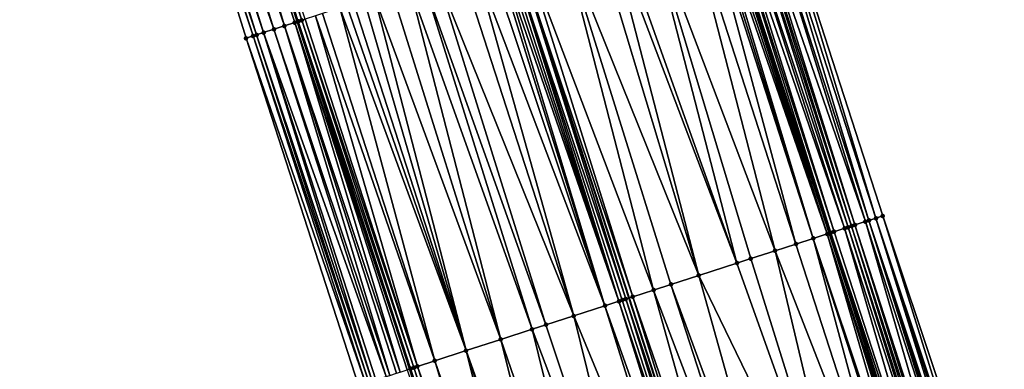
# Model space of a CAD drawing. Header units: feet. Extents: x 2004186 to 2014793, y 836912 to 864902.
# Tile 821 of 974: x 2004702 to 2004756, y 858408 to 858427. Entities that reach past the tile are written whole.
import ezdxf

# ---------------------------------------------------------------- set-up
doc = ezdxf.new("R2010")
doc.units = ezdxf.units.FT
doc.header["$LTSCALE"] = 100
doc.header["$MEASUREMENT"] = 0
for name, color, linetype, lineweight in [('EP_Travel Lane', 5, 'Continuous', 40), ('GPL_Skip Line', 2, 'Continuous', 40), ('Road Shots', 4, 'Continuous', 200), ('Road X-Section', 30, 'Continuous', 13)]:
    doc.layers.add(name, color=color, linetype=linetype, lineweight=lineweight)
doc.layers.add('I-77 SB_MM21-27-Surface-Border', color=7, linetype='Continuous')
doc.layers.add('I-77 SB_MM21-27-Surface-TIN', color=7, linetype='Continuous')

msp = doc.modelspace()

# ---------------------------------------------------------------- linework, layer by layer
at = {"layer": 'EP_Travel Lane'}
for points in [[(2004772.846611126, 858256.0850767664, 456.7978183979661), (2004766.683431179, 858275.1105857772, 456.584631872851), (2004760.520244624, 858294.1361151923, 456.3736101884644), (2004754.357116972, 858313.1614627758, 456.1432874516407), (2004748.192641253, 858332.194226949, 455.9262946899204), (2004742.031122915, 858351.2204676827, 455.7314961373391), (2004735.869570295, 858370.2468142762, 455.5481204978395), (2004729.707946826, 858389.2733796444, 455.3883062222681), (2004723.546469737, 858408.2994930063, 455.1797762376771), (2004717.384889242, 858427.3259256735, 455.005668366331), (2004711.223393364, 858446.3520970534, 454.8033979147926), (2004705.061861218, 858465.378380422, 454.613188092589), (2004698.902470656, 858484.4045920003, 454.4117679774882), (2004692.763296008, 858503.4379220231, 454.2041110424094), (2004686.624172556, 858522.4710933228, 453.9800132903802), (2004680.48499716, 858541.5044256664, 453.7725966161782), (2004674.345778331, 858560.5378926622, 453.5791291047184)], [(2004795.835165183, 858263.5321510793, 456.7795421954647), (2004789.667681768, 858282.5563545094, 456.5748603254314), (2004783.500234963, 858301.5804450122, 456.358191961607), (2004777.332692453, 858320.6048307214, 456.1728608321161), (2004771.172622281, 858339.6242625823, 455.952275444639), (2004765.014723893, 858358.6514405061, 455.7347181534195), (2004758.856755, 858377.6788362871, 455.5406361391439), (2004752.698753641, 858396.7063323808, 455.3573896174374), (2004746.540758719, 858415.7338085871, 455.1719870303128), (2004740.382744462, 858434.7613445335, 454.9930252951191), (2004734.224745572, 858453.7888329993, 454.8089398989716), (2004728.066812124, 858472.8161192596, 454.6030681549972), (2004721.909792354, 858491.8440670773, 454.3916891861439), (2004715.763737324, 858510.8751553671, 454.1824499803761), (2004709.61771611, 858529.906138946, 453.9623807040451), (2004703.471648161, 858548.9372672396, 453.7572828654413)]]:
    msp.add_polyline3d(points, dxfattribs=at)
at = {"layer": 'GPL_Skip Line'}
msp.add_polyline3d([(2004784.826929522, 858259.9679438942, 456.9687273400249), (2004778.663469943, 858278.9935904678, 456.7774565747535), (2004772.500052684, 858298.0191064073, 456.5723198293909), (2004766.336662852, 858317.044537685, 456.3581968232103), (2004760.179431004, 858336.0718716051, 456.1348776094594), (2004754.027019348, 858355.1010358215, 455.9380440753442), (2004747.874578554, 858374.1302901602, 455.7509248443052), (2004741.722069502, 858393.1597556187, 455.5865620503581), (2004735.56966276, 858412.1889046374, 455.3880903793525), (2004729.417203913, 858431.2182148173, 455.2069902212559), (2004723.264789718, 858450.2473868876, 455.0110032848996), (2004717.112373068, 858469.2765665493, 454.8158346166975), (2004710.959920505, 858488.3056193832, 454.6094117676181), (2004704.806740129, 858507.3343983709, 454.3996816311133), (2004698.653611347, 858526.3630178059, 454.1734319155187), (2004692.500391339, 858545.3919193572, 453.9763916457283)], dxfattribs=at)
at = {"layer": 'I-77 SB_MM21-27-Surface-Border', "color": 3, "linetype": 'ByBlock', "lineweight": -2}
for points in [[(2004772.270011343, 858255.8980778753, 456.7779989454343), (2004765.345662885, 858274.6766446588, 456.530457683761), (2004759.562745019, 858293.8255308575, 456.33545096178), (2004752.638422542, 858312.604017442, 456.079395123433), (2004745.907740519, 858331.4546366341, 455.8435449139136), (2004739.564984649, 858350.4224078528, 455.6611668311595), (2004733.032060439, 858369.3282421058, 455.4346222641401), (2004726.879569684, 858388.3576509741, 455.2641443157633), (2004720.727145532, 858407.3868538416, 455.0714781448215), (2004714.574685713, 858426.4161670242, 454.8907016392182), (2004708.612571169, 858445.5068699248, 454.6951242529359), (2004702.840682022, 858464.659333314, 454.5246890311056), (2004697.069025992, 858483.8108382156, 454.3285502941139), (2004692.438016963, 858503.3325623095, 454.1875300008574), (2004685.333525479, 858522.0531084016, 453.9201206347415), (2004678.990061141, 858541.0203080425, 453.7058179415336), (2004674.168733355, 858560.4805603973, 453.571379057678)], [(2004705.441837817, 858549.5727060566, 453.6030630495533), (2004711.785404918, 858530.6051886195, 453.7844621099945), (2004717.748189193, 858511.5151770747, 454.025513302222), (2004724.662759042, 858492.7319311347, 454.1723249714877), (2004731.005692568, 858473.7638477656, 454.3634674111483), (2004736.967758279, 858454.6732959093, 454.5753251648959), (2004743.310559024, 858435.705385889, 454.7427495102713), (2004749.46302539, 858416.6760524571, 454.9213433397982), (2004755.80583035, 858397.7081294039, 455.087357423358), (2004761.76789922, 858378.6175677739, 455.2981549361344), (2004767.920369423, 858359.5882224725, 455.4754826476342), (2004773.691910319, 858340.436836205, 455.7620131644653), (2004779.656366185, 858321.3556299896, 455.983886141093), (2004785.439201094, 858302.20699986, 456.2060718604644), (2004791.031646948, 858282.9971147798, 456.4688542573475), (2004797.575672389, 858264.0946332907, 456.6484780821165)]]:
    msp.add_polyline3d(points, dxfattribs=at)
at = {"layer": 'I-77 SB_MM21-27-Surface-TIN', "color": 128, "linetype": 'ByBlock', "lineweight": -2}
for points in [[(2004710.134781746, 858445.9996937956, 454.7605629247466), (2004709.563996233, 858445.814750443, 454.7215364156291), (2004716.09692364, 858426.9089063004, 454.9470226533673)], [(2004710.325048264, 858446.0613271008, 454.7720110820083), (2004710.134781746, 858445.9996937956, 454.7605629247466), (2004716.667729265, 858427.0937874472, 454.9793443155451)], [(2004710.134781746, 858445.9996937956, 454.7605629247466), (2004716.09692364, 858426.9089063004, 454.9470226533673), (2004716.667729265, 858427.0937874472, 454.9793443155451)], [(2004710.515321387, 858446.1229399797, 454.7812575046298), (2004710.325048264, 858446.0613271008, 454.7720110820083), (2004716.667729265, 858427.0937874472, 454.9793443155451)], [(2004710.895899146, 858446.2460682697, 454.7892443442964), (2004710.515321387, 858446.1229399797, 454.7812575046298), (2004716.667729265, 858427.0937874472, 454.9793443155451)], [(2004711.086183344, 858446.307646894, 454.7947984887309), (2004710.895899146, 858446.2460682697, 454.7892443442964), (2004717.238594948, 858427.2784828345, 454.9916430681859)], [(2004710.895899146, 858446.2460682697, 454.7892443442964), (2004716.667729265, 858427.0937874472, 454.9793443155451), (2004717.238594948, 858427.2784828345, 454.9916430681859)], [(2004711.086183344, 858446.307646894, 454.7947984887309), (2004717.384889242, 858427.3259256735, 455.005668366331), (2004711.223393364, 858446.3520970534, 454.8033979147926)], [(2004711.086183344, 858446.307646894, 454.7947984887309), (2004717.238594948, 858427.2784828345, 454.9916430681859), (2004717.384889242, 858427.3259256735, 455.005668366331)], [(2004711.276448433, 858446.3692846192, 454.8067230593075), (2004711.223393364, 858446.3520970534, 454.8033979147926), (2004717.428841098, 858427.3401791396, 455.0098820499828)], [(2004717.428841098, 858427.3401791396, 455.0098820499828), (2004711.223393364, 858446.3520970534, 454.8033979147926), (2004717.384889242, 858427.3259256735, 455.005668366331)], [(2004711.466701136, 858446.4309606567, 454.8227772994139), (2004711.276448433, 858446.3692846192, 454.8067230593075), (2004717.619080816, 858427.4018953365, 455.0302651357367)], [(2004711.276448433, 858446.3692846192, 454.8067230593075), (2004717.428841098, 858427.3401791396, 455.0098820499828), (2004717.619080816, 858427.4018953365, 455.0302651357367)], [(2004711.466701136, 858446.4309606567, 454.8227772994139), (2004717.619080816, 858427.4018953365, 455.0302651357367), (2004717.809345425, 858427.463534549, 455.0423501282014)], [(2004708.802846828, 858445.5684749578, 454.7035249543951), (2004708.612571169, 858445.5068699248, 454.6951242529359), (2004714.955230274, 858426.5393979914, 454.9097561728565)], [(2004708.612571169, 858445.5068699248, 454.6951242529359), (2004714.574685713, 858426.4161670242, 454.8907016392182), (2004714.955230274, 858426.5393979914, 454.9097561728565)], [(2004708.993132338, 858445.6300495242, 454.7086417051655), (2004708.802846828, 858445.5684749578, 454.7035249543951), (2004715.145512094, 858426.6009839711, 454.9161032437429)], [(2004708.802846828, 858445.5684749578, 454.7035249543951), (2004714.955230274, 858426.5393979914, 454.9097561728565), (2004715.145512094, 858426.6009839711, 454.9161032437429)], [(2004709.183431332, 858445.6915823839, 454.7092628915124), (2004708.993132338, 858445.6300495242, 454.7086417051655), (2004715.145512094, 858426.6009839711, 454.9161032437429)], [(2004709.373722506, 858445.7531394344, 454.7124915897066), (2004709.183431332, 858445.6915823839, 454.7092628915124), (2004715.52608688, 858426.7241214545, 454.925081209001)], [(2004709.183431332, 858445.6915823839, 454.7092628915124), (2004715.145512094, 858426.6009839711, 454.9161032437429), (2004715.52608688, 858426.7241214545, 454.925081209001)], [(2004709.563996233, 858445.814750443, 454.7215364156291), (2004709.373722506, 858445.7531394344, 454.7124915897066), (2004715.52608688, 858426.7241214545, 454.925081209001)], [(2004709.563996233, 858445.814750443, 454.7215364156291), (2004715.52608688, 858426.7241214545, 454.925081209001), (2004716.09692364, 858426.9089063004, 454.9470226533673)], [(2004743.310559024, 858435.705385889, 454.7427495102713), (2004742.929862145, 858435.5826260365, 454.7744761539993), (2004749.082327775, 858416.5532948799, 454.9533152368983)], [(2004743.310559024, 858435.705385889, 454.7427495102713), (2004749.082327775, 858416.5532948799, 454.9533152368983), (2004749.46302539, 858416.6760524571, 454.9213433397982)], [(2004741.597428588, 858435.1529494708, 454.8836781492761), (2004741.216691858, 858435.0303128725, 454.9286902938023), (2004747.559538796, 858416.0622599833, 455.0807083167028)], [(2004741.787792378, 858435.2142819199, 454.862697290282), (2004741.597428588, 858435.1529494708, 454.8836781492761), (2004747.749911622, 858416.1235644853, 455.0567150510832)], [(2004741.597428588, 858435.1529494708, 454.8836781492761), (2004747.559538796, 858416.0622599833, 455.0807083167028), (2004747.749911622, 858416.1235644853, 455.0567150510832)], [(2004741.978149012, 858435.2756365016, 454.8441021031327), (2004741.787792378, 858435.2142819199, 454.862697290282), (2004747.940272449, 858416.1849060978, 455.0367219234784)], [(2004741.787792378, 858435.2142819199, 454.862697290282), (2004747.749911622, 858416.1235644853, 455.0567150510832), (2004747.940272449, 858416.1849060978, 455.0367219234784)], [(2004742.549192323, 858435.4597824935, 454.7971818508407), (2004741.978149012, 858435.2756365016, 454.8441021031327), (2004748.511330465, 858416.36900661, 454.9848994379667)], [(2004741.978149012, 858435.2756365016, 454.8441021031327), (2004747.940272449, 858416.1849060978, 455.0367219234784), (2004748.511330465, 858416.36900661, 454.9848994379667)], [(2004742.929862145, 858435.5826260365, 454.7744761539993), (2004742.549192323, 858435.4597824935, 454.7971818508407), (2004748.701678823, 858416.4303867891, 454.9690633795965)], [(2004742.549192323, 858435.4597824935, 454.7971818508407), (2004748.511330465, 858416.36900661, 454.9848994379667), (2004748.701678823, 858416.4303867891, 454.9690633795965)], [(2004742.929862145, 858435.5826260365, 454.7744761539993), (2004748.701678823, 858416.4303867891, 454.9690633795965), (2004749.082327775, 858416.5532948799, 454.9533152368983)], [(2004739.88432159, 858434.6004405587, 455.0167927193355), (2004739.694009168, 858434.5389492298, 455.0206480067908), (2004745.656145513, 858415.4481789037, 455.2089646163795)], [(2004740.07464105, 858434.6619101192, 455.0105910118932), (2004739.88432159, 858434.6004405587, 455.0167927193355), (2004746.417431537, 858415.6940318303, 455.1814291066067)], [(2004739.88432159, 858434.6004405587, 455.0167927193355), (2004745.656145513, 858415.4481789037, 455.2089646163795), (2004746.417431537, 858415.6940318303, 455.1814291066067)], [(2004740.264967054, 858434.7233594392, 455.0022076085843), (2004740.07464105, 858434.6619101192, 455.0105910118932), (2004746.417431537, 858415.6940318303, 455.1814291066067)], [(2004740.264967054, 858434.7233594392, 455.0022076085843), (2004746.417431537, 858415.6940318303, 455.1814291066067), (2004740.382744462, 858434.7613445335, 454.9930252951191)], [(2004740.645657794, 858434.84613828, 454.9725277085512), (2004740.382744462, 858434.7613445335, 454.9930252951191), (2004746.607776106, 858415.7554237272, 455.1668560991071)], [(2004746.417431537, 858415.6940318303, 455.1814291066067), (2004746.540758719, 858415.7338085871, 455.1719870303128), (2004740.382744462, 858434.7613445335, 454.9930252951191)], [(2004746.607776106, 858415.7554237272, 455.1668560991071), (2004740.382744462, 858434.7613445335, 454.9930252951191), (2004746.540758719, 858415.7338085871, 455.1719870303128)], [(2004740.835993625, 858434.907557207, 454.9608682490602), (2004740.645657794, 858434.84613828, 454.9725277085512), (2004746.798137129, 858415.8167647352, 455.1467977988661)], [(2004740.645657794, 858434.84613828, 454.9725277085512), (2004746.607776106, 858415.7554237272, 455.1668560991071), (2004746.798137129, 858415.8167647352, 455.1467977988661)], [(2004741.216691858, 858435.0303128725, 454.9286902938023), (2004740.835993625, 858434.907557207, 454.9608682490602), (2004747.369175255, 858416.0009267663, 455.1016064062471)], [(2004740.835993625, 858434.907557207, 454.9608682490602), (2004746.798137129, 858415.8167647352, 455.1467977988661), (2004747.369175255, 858416.0009267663, 455.1016064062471)], [(2004741.216691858, 858435.0303128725, 454.9286902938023), (2004747.369175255, 858416.0009267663, 455.1016064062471), (2004747.559538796, 858416.0622599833, 455.0807083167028)], [(2004738.55211511, 858434.1700616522, 455.0502898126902), (2004736.458687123, 858433.4936302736, 455.0898135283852), (2004743.562700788, 858414.7717992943, 455.2540685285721)], [(2004739.503689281, 858434.4774809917, 455.0269922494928), (2004738.55211511, 858434.1700616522, 455.0502898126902), (2004744.704566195, 858415.140775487, 455.2339784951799)], [(2004738.55211511, 858434.1700616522, 455.0502898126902), (2004743.562700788, 858414.7717992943, 455.2540685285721), (2004744.704566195, 858415.140775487, 455.2339784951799)], [(2004739.694009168, 858434.5389492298, 455.0206480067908), (2004739.503689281, 858434.4774809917, 455.0269922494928), (2004745.656145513, 858415.4481789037, 455.2089646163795)], [(2004739.503689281, 858434.4774809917, 455.0269922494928), (2004744.704566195, 858415.140775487, 455.2339784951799), (2004745.656145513, 858415.4481789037, 455.2089646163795)], [(2004736.458687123, 858433.4936302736, 455.0898135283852), (2004734.745906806, 858432.9401109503, 455.1140164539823), (2004741.469284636, 858414.0953313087, 455.2896464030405)], [(2004736.458687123, 858433.4936302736, 455.0898135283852), (2004742.230519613, 858414.3413421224, 455.279129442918), (2004743.562700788, 858414.7717992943, 455.2540685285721)], [(2004736.458687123, 858433.4936302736, 455.0898135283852), (2004741.469284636, 858414.0953313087, 455.2896464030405), (2004742.230519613, 858414.3413421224, 455.279129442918)], [(2004733.604037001, 858432.5711483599, 455.1355726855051), (2004731.891230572, 858432.0177098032, 455.1684813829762), (2004739.375872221, 858413.4188517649, 455.3239784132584)], [(2004734.365281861, 858432.817128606, 455.1217608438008), (2004733.604037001, 858432.5711483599, 455.1355726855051), (2004739.375872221, 858413.4188517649, 455.3239784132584)], [(2004734.745906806, 858432.9401109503, 455.1140164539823), (2004734.365281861, 858432.817128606, 455.1217608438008), (2004741.469284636, 858414.0953313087, 455.2896464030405)], [(2004734.365281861, 858432.817128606, 455.1217608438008), (2004739.375872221, 858413.4188517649, 455.3239784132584), (2004741.469284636, 858414.0953313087, 455.2896464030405)], [(2004731.891230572, 858432.0177098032, 455.1684813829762), (2004729.797815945, 858431.3412370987, 455.2035506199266), (2004736.901826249, 858412.6194165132, 455.3689259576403)], [(2004731.891230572, 858432.0177098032, 455.1684813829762), (2004737.853376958, 858412.9269084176, 455.3534501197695), (2004739.375872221, 858413.4188517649, 455.3239784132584)], [(2004731.891230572, 858432.0177098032, 455.1684813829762), (2004736.901826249, 858412.6194165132, 455.3689259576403), (2004737.853376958, 858412.9269084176, 455.3534501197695)], [(2004729.797815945, 858431.3412370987, 455.2035506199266), (2004729.417203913, 858431.2182148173, 455.2069902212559), (2004735.759964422, 858412.25042925, 455.3878226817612)], [(2004729.797815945, 858431.3412370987, 455.2035506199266), (2004735.759964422, 858412.25042925, 455.3878226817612), (2004736.901826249, 858412.6194165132, 455.3689259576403)], [(2004728.275410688, 858430.8490153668, 455.203015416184), (2004727.89482997, 858430.7258962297, 455.1960149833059), (2004734.237579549, 858411.758144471, 455.3804916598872)], [(2004728.465694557, 858430.9105950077, 455.2086792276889), (2004728.275410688, 858430.8490153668, 455.203015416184), (2004734.237579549, 858411.758144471, 455.3804916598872)], [(2004728.655987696, 858430.9721459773, 455.2112525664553), (2004728.465694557, 858430.9105950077, 455.2086792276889), (2004734.998768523, 858412.0042975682, 455.3853113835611)], [(2004728.465694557, 858430.9105950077, 455.2086792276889), (2004734.237579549, 858411.758144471, 455.3804916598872), (2004734.998768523, 858412.0042975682, 455.3853113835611)], [(2004728.846294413, 858431.033654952, 455.2092992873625), (2004728.655987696, 858430.9721459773, 455.2112525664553), (2004734.998768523, 858412.0042975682, 455.3853113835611)], [(2004729.036613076, 858431.0951269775, 455.2033633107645), (2004728.846294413, 858431.033654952, 455.2092992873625), (2004734.998768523, 858412.0042975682, 455.3853113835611)], [(2004729.036613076, 858431.0951269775, 455.2033633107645), (2004735.3793611, 858412.1273800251, 455.3883580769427), (2004729.417203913, 858431.2182148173, 455.2069902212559)], [(2004729.036613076, 858431.0951269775, 455.2033633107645), (2004735.189077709, 858412.065798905, 455.3825348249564), (2004735.3793611, 858412.1273800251, 455.3883580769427)], [(2004729.036613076, 858431.0951269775, 455.2033633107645), (2004734.998768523, 858412.0042975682, 455.3853113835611), (2004735.189077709, 858412.065798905, 455.3825348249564)], [(2004735.3793611, 858412.1273800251, 455.3883580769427), (2004735.56966276, 858412.1889046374, 455.3880903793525), (2004729.417203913, 858431.2182148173, 455.2069902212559)], [(2004735.759964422, 858412.25042925, 455.3878226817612), (2004729.417203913, 858431.2182148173, 455.2069902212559), (2004735.56966276, 858412.1889046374, 455.3880903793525)], [(2004727.133646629, 858430.4797257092, 455.1893172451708), (2004726.372484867, 858430.2334884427, 455.175425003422), (2004732.524942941, 858411.2041806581, 455.3567833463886)], [(2004727.89482997, 858430.7258962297, 455.1960149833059), (2004727.133646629, 858430.4797257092, 455.1893172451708), (2004734.237579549, 858411.758144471, 455.3804916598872)], [(2004727.133646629, 858430.4797257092, 455.1893172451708), (2004732.524942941, 858411.2041806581, 455.3567833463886), (2004734.237579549, 858411.758144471, 455.3804916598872)], [(2004725.040424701, 858429.8026569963, 455.1601430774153), (2004724.279266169, 858429.5564097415, 455.1451741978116), (2004731.002613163, 858410.711725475, 455.331084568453)], [(2004726.372484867, 858430.2334884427, 455.175425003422), (2004725.040424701, 858429.8026569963, 455.1601430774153), (2004732.524942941, 858411.2041806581, 455.3567833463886)], [(2004725.040424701, 858429.8026569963, 455.1601430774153), (2004731.002613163, 858410.711725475, 455.331084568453), (2004732.524942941, 858411.2041806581, 455.3567833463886)], [(2004723.51809029, 858429.3102161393, 455.1359884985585), (2004722.566628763, 858429.0024484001, 455.1217322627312), (2004728.528810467, 858409.9115377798, 455.2949266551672)], [(2004724.279266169, 858429.5564097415, 455.1451741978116), (2004723.51809029, 858429.3102161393, 455.1359884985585), (2004730.241434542, 858410.4655403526, 455.3228128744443)], [(2004723.51809029, 858429.3102161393, 455.1359884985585), (2004728.528810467, 858409.9115377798, 455.2949266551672), (2004730.241434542, 858410.4655403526, 455.3228128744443)], [(2004724.279266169, 858429.5564097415, 455.1451741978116), (2004730.241434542, 858410.4655403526, 455.3228128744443), (2004731.002613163, 858410.711725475, 455.331084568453)], [(2004721.615161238, 858428.6946992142, 455.1094758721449), (2004721.044303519, 858428.5099791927, 455.0945218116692), (2004726.625911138, 858409.2959289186, 455.2585042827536)], [(2004722.566628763, 858429.0024484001, 455.1217322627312), (2004721.615161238, 858428.6946992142, 455.1094758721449), (2004728.528810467, 858409.9115377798, 455.2949266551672)], [(2004721.615161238, 858428.6946992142, 455.1094758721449), (2004726.625911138, 858409.2959289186, 455.2585042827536), (2004728.528810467, 858409.9115377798, 455.2949266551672)], [(2004720.092856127, 858428.2021677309, 455.0755527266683), (2004719.712269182, 858428.0790678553, 455.0706284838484), (2004726.625911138, 858409.2959289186, 455.2585042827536)], [(2004720.47343116, 858428.3253044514, 455.0844484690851), (2004720.092856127, 858428.2021677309, 455.0755527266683), (2004726.625911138, 858409.2959289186, 455.2585042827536)], [(2004721.044303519, 858428.5099791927, 455.0945218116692), (2004720.47343116, 858428.3253044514, 455.0844484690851), (2004726.625911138, 858409.2959289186, 455.2585042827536)], [(2004718.380213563, 858427.6482223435, 455.0538304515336), (2004717.809345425, 858427.463534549, 455.0423501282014), (2004723.961848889, 858408.4340863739, 455.2085758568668)], [(2004718.760795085, 858427.771338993, 455.0605627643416), (2004718.380213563, 858427.6482223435, 455.0538304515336), (2004724.913268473, 858408.7419838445, 455.236815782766)], [(2004718.380213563, 858427.6482223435, 455.0538304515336), (2004723.961848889, 858408.4340863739, 455.2085758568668), (2004724.913268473, 858408.7419838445, 455.236815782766)], [(2004719.712269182, 858428.0790678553, 455.0706284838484), (2004718.760795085, 858427.771338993, 455.0605627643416), (2004724.913268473, 858408.7419838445, 455.236815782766)], [(2004719.712269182, 858428.0790678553, 455.0706284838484), (2004724.913268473, 858408.7419838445, 455.236815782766), (2004726.625911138, 858409.2959289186, 455.2585042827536)], [(2004716.667729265, 858427.0937874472, 454.9793443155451), (2004716.09692364, 858426.9089063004, 454.9470226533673), (2004722.439649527, 858407.9412278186, 455.1393978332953)], [(2004717.238594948, 858427.2784828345, 454.9916430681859), (2004716.667729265, 858427.0937874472, 454.9793443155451), (2004723.010449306, 858408.1261270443, 455.173668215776)], [(2004716.667729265, 858427.0937874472, 454.9793443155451), (2004722.820168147, 858408.06453902, 455.1671007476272), (2004723.010449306, 858408.1261270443, 455.173668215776)], [(2004716.667729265, 858427.0937874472, 454.9793443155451), (2004722.439649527, 858407.9412278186, 455.1393978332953), (2004722.820168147, 858408.06453902, 455.1671007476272)], [(2004717.238594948, 858427.2784828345, 454.9916430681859), (2004723.546469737, 858408.2994930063, 455.1797762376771), (2004717.384889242, 858427.3259256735, 455.005668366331)], [(2004717.238594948, 858427.2784828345, 454.9916430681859), (2004723.391045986, 858408.2491968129, 455.1753472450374), (2004723.546469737, 858408.2994930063, 455.1797762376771)], [(2004717.238594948, 858427.2784828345, 454.9916430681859), (2004723.010449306, 858408.1261270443, 455.173668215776), (2004723.391045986, 858408.2491968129, 455.1753472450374)], [(2004717.428841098, 858427.3401791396, 455.0098820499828), (2004717.384889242, 858427.3259256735, 455.005668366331), (2004723.581330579, 858408.3107742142, 455.1807696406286)], [(2004723.581330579, 858408.3107742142, 455.1807696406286), (2004717.384889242, 858427.3259256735, 455.005668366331), (2004723.546469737, 858408.2994930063, 455.1797762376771)], [(2004717.619080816, 858427.4018953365, 455.0302651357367), (2004717.428841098, 858427.3401791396, 455.0098820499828), (2004723.771583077, 858408.372450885, 455.1968922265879)], [(2004717.428841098, 858427.3401791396, 455.0098820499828), (2004723.581330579, 858408.3107742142, 455.1807696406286), (2004723.771583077, 858408.372450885, 455.1968922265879)], [(2004717.809345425, 858427.463534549, 455.0423501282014), (2004717.619080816, 858427.4018953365, 455.0302651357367), (2004723.961848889, 858408.4340863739, 455.2085758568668)], [(2004717.619080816, 858427.4018953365, 455.0302651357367), (2004723.771583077, 858408.372450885, 455.1968922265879), (2004723.961848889, 858408.4340863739, 455.2085758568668)], [(2004714.955230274, 858426.5393979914, 454.9097561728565), (2004714.574685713, 858426.4161670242, 454.8907016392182), (2004721.107693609, 858407.5100739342, 455.0893605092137)], [(2004715.145512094, 858426.6009839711, 454.9161032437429), (2004714.955230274, 858426.5393979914, 454.9097561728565), (2004721.297975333, 858407.5716602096, 455.0957394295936)], [(2004714.955230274, 858426.5393979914, 454.9097561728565), (2004721.107693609, 858407.5100739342, 455.0893605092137), (2004721.297975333, 858407.5716602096, 455.0957394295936)], [(2004715.52608688, 858426.7241214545, 454.925081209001), (2004715.145512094, 858426.6009839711, 454.9161032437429), (2004721.488276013, 858407.6331878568, 455.0957988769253)], [(2004715.145512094, 858426.6009839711, 454.9161032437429), (2004721.297975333, 858407.5716602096, 455.0957394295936), (2004721.488276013, 858407.6331878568, 455.0957988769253)], [(2004716.09692364, 858426.9089063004, 454.9470226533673), (2004715.52608688, 858426.7241214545, 454.925081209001), (2004722.249383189, 858407.879593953, 455.127889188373)], [(2004715.52608688, 858426.7241214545, 454.925081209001), (2004721.678563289, 858407.6947569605, 455.1003268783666), (2004722.249383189, 858407.879593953, 455.127889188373)], [(2004715.52608688, 858426.7241214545, 454.925081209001), (2004721.488276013, 858407.6331878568, 455.0957988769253), (2004721.678563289, 858407.6947569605, 455.1003268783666)], [(2004716.09692364, 858426.9089063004, 454.9470226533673), (2004722.249383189, 858407.879593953, 455.127889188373), (2004722.439649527, 858407.9412278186, 455.1393978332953)], [(2004714.574685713, 858426.4161670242, 454.8907016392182), (2004720.727145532, 858407.3868538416, 455.0714781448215), (2004721.107693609, 858407.5100739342, 455.0893605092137)], [(2004748.511330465, 858416.36900661, 454.9848994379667), (2004747.940272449, 858416.1849060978, 455.0367219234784), (2004754.09273639, 858397.1555801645, 455.2161250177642)], [(2004748.701678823, 858416.4303867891, 454.9690633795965), (2004748.511330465, 858416.36900661, 454.9848994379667), (2004754.663792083, 858397.3396878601, 455.1650768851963)], [(2004748.511330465, 858416.36900661, 454.9848994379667), (2004754.09273639, 858397.1555801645, 455.2161250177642), (2004754.663792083, 858397.3396878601, 455.1650768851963)], [(2004749.082327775, 858416.5532948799, 454.9533152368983), (2004748.701678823, 858416.4303867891, 454.9690633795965), (2004755.044450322, 858397.4625672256, 455.1462325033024)], [(2004748.701678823, 858416.4303867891, 454.9690633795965), (2004754.854140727, 858397.4010671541, 455.1491454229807), (2004755.044450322, 858397.4625672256, 455.1462325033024)], [(2004748.701678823, 858416.4303867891, 454.9690633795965), (2004754.663792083, 858397.3396878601, 455.1650768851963), (2004754.854140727, 858397.4010671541, 455.1491454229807)], [(2004749.46302539, 858416.6760524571, 454.9213433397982), (2004749.082327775, 858416.5532948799, 454.9533152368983), (2004755.425134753, 858397.5853655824, 455.118656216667)], [(2004749.082327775, 858416.5532948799, 454.9533152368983), (2004755.234777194, 858397.5240138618, 455.1375598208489), (2004755.425134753, 858397.5853655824, 455.118656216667)], [(2004749.082327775, 858416.5532948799, 454.9533152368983), (2004755.044450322, 858397.4625672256, 455.1462325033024), (2004755.234777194, 858397.5240138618, 455.1375598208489)], [(2004749.46302539, 858416.6760524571, 454.9213433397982), (2004755.425134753, 858397.5853655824, 455.118656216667), (2004755.80583035, 858397.7081294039, 455.087357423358)], [(2004746.417431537, 858415.6940318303, 455.1814291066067), (2004745.656145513, 858415.4481789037, 455.2089646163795), (2004751.998906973, 858396.4803903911, 455.3894804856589)], [(2004746.417431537, 858415.6940318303, 455.1814291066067), (2004752.569869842, 858396.6647851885, 455.3693788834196), (2004746.540758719, 858415.7338085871, 455.1719870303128)], [(2004746.417431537, 858415.6940318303, 455.1814291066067), (2004752.379542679, 858396.6033394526, 455.3781486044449), (2004752.569869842, 858396.6647851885, 455.3693788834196)], [(2004746.417431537, 858415.6940318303, 455.1814291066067), (2004751.998906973, 858396.4803903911, 455.3894804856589), (2004752.379542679, 858396.6033394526, 455.3781486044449)], [(2004746.607776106, 858415.7554237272, 455.1668560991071), (2004746.540758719, 858415.7338085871, 455.1719870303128), (2004752.698753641, 858396.7063323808, 455.3573896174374)], [(2004752.569869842, 858396.6647851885, 455.3693788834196), (2004752.698753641, 858396.7063323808, 455.3573896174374), (2004746.540758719, 858415.7338085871, 455.1719870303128)], [(2004746.798137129, 858415.8167647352, 455.1467977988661), (2004746.607776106, 858415.7554237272, 455.1668560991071), (2004752.950577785, 858396.7875108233, 455.3339639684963)], [(2004746.607776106, 858415.7554237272, 455.1668560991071), (2004752.698753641, 858396.7063323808, 455.3573896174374), (2004752.950577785, 858396.7875108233, 455.3339639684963)], [(2004747.369175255, 858416.0009267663, 455.1016064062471), (2004746.798137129, 858415.8167647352, 455.1467977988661), (2004752.950577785, 858396.7875108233, 455.3339639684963)], [(2004747.559538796, 858416.0622599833, 455.0807083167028), (2004747.369175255, 858416.0009267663, 455.1016064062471), (2004753.521623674, 858396.9716488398, 455.286184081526)], [(2004747.369175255, 858416.0009267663, 455.1016064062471), (2004752.950577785, 858396.7875108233, 455.3339639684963), (2004753.521623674, 858396.9716488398, 455.286184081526)], [(2004747.749911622, 858416.1235644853, 455.0567150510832), (2004747.559538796, 858416.0622599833, 455.0807083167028), (2004753.711993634, 858397.0329622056, 455.2631462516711)], [(2004747.559538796, 858416.0622599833, 455.0807083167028), (2004753.521623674, 858396.9716488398, 455.286184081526), (2004753.711993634, 858397.0329622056, 455.2631462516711)], [(2004747.940272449, 858416.1849060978, 455.0367219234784), (2004747.749911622, 858416.1235644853, 455.0567150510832), (2004753.902370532, 858397.0942541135, 455.2377955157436)], [(2004747.749911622, 858416.1235644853, 455.0567150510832), (2004753.711993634, 858397.0329622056, 455.2631462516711), (2004753.902370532, 858397.0942541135, 455.2377955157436)], [(2004747.940272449, 858416.1849060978, 455.0367219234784), (2004753.902370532, 858397.0942541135, 455.2377955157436), (2004754.09273639, 858397.1555801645, 455.2161250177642)], [(2004744.704566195, 858415.140775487, 455.2339784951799), (2004743.562700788, 858414.7717992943, 455.2540685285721), (2004750.857003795, 858396.1115310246, 455.4221630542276)], [(2004745.656145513, 858415.4481789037, 455.2089646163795), (2004744.704566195, 858415.140775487, 455.2339784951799), (2004750.857003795, 858396.1115310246, 455.4221630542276)], [(2004745.656145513, 858415.4481789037, 455.2089646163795), (2004751.808583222, 858396.4189341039, 455.3971129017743), (2004751.998906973, 858396.4803903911, 455.3894804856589)], [(2004745.656145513, 858415.4481789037, 455.2089646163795), (2004750.857003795, 858396.1115310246, 455.4221630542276), (2004751.808583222, 858396.4189341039, 455.3971129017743)], [(2004743.562700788, 858414.7717992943, 455.2540685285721), (2004742.230519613, 858414.3413421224, 455.279129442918), (2004748.192627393, 858395.2506601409, 455.4769692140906)], [(2004743.562700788, 858414.7717992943, 455.2540685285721), (2004748.192627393, 858395.2506601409, 455.4769692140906), (2004750.857003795, 858396.1115310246, 455.4221630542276)], [(2004741.469284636, 858414.0953313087, 455.2896464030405), (2004739.375872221, 858413.4188517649, 455.3239784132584), (2004748.192627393, 858395.2506601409, 455.4769692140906)], [(2004742.230519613, 858414.3413421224, 455.279129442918), (2004741.469284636, 858414.0953313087, 455.2896464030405), (2004748.192627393, 858395.2506601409, 455.4769692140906)], [(2004739.375872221, 858413.4188517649, 455.3239784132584), (2004737.853376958, 858412.9269084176, 455.3534501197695), (2004744.767042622, 858394.143696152, 455.5334221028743)], [(2004739.375872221, 858413.4188517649, 455.3239784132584), (2004744.767042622, 858394.143696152, 455.5334221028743), (2004748.192627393, 858395.2506601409, 455.4769692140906)], [(2004736.901826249, 858412.6194165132, 455.3689259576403), (2004735.759964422, 858412.25042925, 455.3878226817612), (2004742.292987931, 858393.3442878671, 455.5812762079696)], [(2004737.853376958, 858412.9269084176, 455.3534501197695), (2004736.901826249, 858412.6194165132, 455.3689259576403), (2004744.005790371, 858393.8977387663, 455.5496979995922)], [(2004736.901826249, 858412.6194165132, 455.3689259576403), (2004742.292987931, 858393.3442878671, 455.5812762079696), (2004744.005790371, 858393.8977387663, 455.5496979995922)], [(2004737.853376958, 858412.9269084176, 455.3534501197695), (2004744.005790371, 858393.8977387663, 455.5496979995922), (2004744.767042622, 858394.143696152, 455.5334221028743)], [(2004734.998768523, 858412.0042975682, 455.3853113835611), (2004734.237579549, 858411.758144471, 455.3804916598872), (2004740.960859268, 858392.9136682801, 455.5888303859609)], [(2004735.189077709, 858412.065798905, 455.3825348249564), (2004734.998768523, 858412.0042975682, 455.3853113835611), (2004741.341474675, 858393.0366801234, 455.5842657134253)], [(2004734.998768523, 858412.0042975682, 455.3853113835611), (2004740.960859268, 858392.9136682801, 455.5888303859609), (2004741.341474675, 858393.0366801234, 455.5842657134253)], [(2004735.3793611, 858412.1273800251, 455.3883580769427), (2004735.189077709, 858412.065798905, 455.3825348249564), (2004741.341474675, 858393.0366801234, 455.5842657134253)], [(2004735.3793611, 858412.1273800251, 455.3883580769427), (2004741.722069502, 858393.1597556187, 455.5865620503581), (2004735.56966276, 858412.1889046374, 455.3880903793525)], [(2004735.3793611, 858412.1273800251, 455.3883580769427), (2004741.341474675, 858393.0366801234, 455.5842657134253), (2004741.722069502, 858393.1597556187, 455.5865620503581)], [(2004735.759964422, 858412.25042925, 455.3878226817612), (2004735.56966276, 858412.1889046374, 455.3880903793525), (2004741.722069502, 858393.1597556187, 455.5865620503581)], [(2004735.759964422, 858412.25042925, 455.3878226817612), (2004741.722069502, 858393.1597556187, 455.5865620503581), (2004742.292987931, 858393.3442878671, 455.5812762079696)], [(2004734.237579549, 858411.758144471, 455.3804916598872), (2004732.524942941, 858411.2041806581, 455.3567833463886), (2004740.199681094, 858392.6674817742, 455.5804095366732)], [(2004734.237579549, 858411.758144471, 455.3804916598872), (2004740.199681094, 858392.6674817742, 455.5804095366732), (2004740.960859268, 858392.9136682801, 455.5888303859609)], [(2004732.524942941, 858411.2041806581, 455.3567833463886), (2004731.002613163, 858410.711725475, 455.331084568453), (2004737.345311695, 858391.7441315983, 455.5325789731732)], [(2004732.524942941, 858411.2041806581, 455.3567833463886), (2004737.345311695, 858391.7441315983, 455.5325789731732), (2004740.199681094, 858392.6674817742, 455.5804095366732)], [(2004730.241434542, 858410.4655403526, 455.3228128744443), (2004728.528810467, 858409.9115377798, 455.2949266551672), (2004735.061810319, 858391.0054695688, 455.4962667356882)], [(2004731.002613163, 858410.711725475, 455.331084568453), (2004730.241434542, 858410.4655403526, 455.3228128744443), (2004737.345311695, 858391.7441315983, 455.5325789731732)], [(2004730.241434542, 858410.4655403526, 455.3228128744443), (2004735.061810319, 858391.0054695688, 455.4962667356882), (2004737.345311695, 858391.7441315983, 455.5325789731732)], [(2004728.528810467, 858409.9115377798, 455.2949266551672), (2004726.625911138, 858409.2959289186, 455.2585042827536), (2004733.349202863, 858390.4514155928, 455.4628396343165)], [(2004728.528810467, 858409.9115377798, 455.2949266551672), (2004733.349202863, 858390.4514155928, 455.4628396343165), (2004735.061810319, 858391.0054695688, 455.4962667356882)], [(2004726.625911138, 858409.2959289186, 455.2585042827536), (2004724.913268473, 858408.7419838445, 455.236815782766), (2004731.446247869, 858389.8359789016, 455.4449752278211)], [(2004726.625911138, 858409.2959289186, 455.2585042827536), (2004732.778327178, 858390.2667511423, 455.4538755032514), (2004733.349202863, 858390.4514155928, 455.4628396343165)], [(2004726.625911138, 858409.2959289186, 455.2585042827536), (2004731.446247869, 858389.8359789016, 455.4449752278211), (2004732.778327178, 858390.2667511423, 455.4538755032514)], [(2004724.913268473, 858408.7419838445, 455.236815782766), (2004723.961848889, 858408.4340863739, 455.2085758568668), (2004730.685074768, 858389.5897767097, 455.4348635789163)], [(2004724.913268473, 858408.7419838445, 455.236815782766), (2004730.685074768, 858389.5897767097, 455.4348635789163), (2004731.446247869, 858389.8359789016, 455.4449752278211)], [(2004723.391045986, 858408.2491968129, 455.1753472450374), (2004729.707946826, 858389.2733796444, 455.3883062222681), (2004723.546469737, 858408.2994930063, 455.1797762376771)], [(2004723.581330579, 858408.3107742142, 455.1807696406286), (2004723.546469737, 858408.2994930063, 455.1797762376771), (2004729.733706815, 858389.2817195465, 455.3894104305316)], [(2004729.733706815, 858389.2817195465, 455.3894104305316), (2004723.546469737, 858408.2994930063, 455.1797762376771), (2004729.707946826, 858389.2733796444, 455.3883062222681)], [(2004723.771583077, 858408.372450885, 455.1968922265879), (2004723.581330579, 858408.3107742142, 455.1807696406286), (2004729.923948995, 858389.3434281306, 455.408972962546)], [(2004723.581330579, 858408.3107742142, 455.1807696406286), (2004729.733706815, 858389.2817195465, 455.3894104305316), (2004729.923948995, 858389.3434281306, 455.408972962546)], [(2004723.961848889, 858408.4340863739, 455.2085758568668), (2004723.771583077, 858408.372450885, 455.1968922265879), (2004730.114222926, 858389.4050385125, 455.4179503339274)], [(2004723.771583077, 858408.372450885, 455.1968922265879), (2004729.923948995, 858389.3434281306, 455.408972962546), (2004730.114222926, 858389.4050385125, 455.4179503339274)], [(2004723.961848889, 858408.4340863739, 455.2085758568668), (2004730.494794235, 858389.5281867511, 455.4280876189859), (2004730.685074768, 858389.5897767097, 455.4348635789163)], [(2004723.961848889, 858408.4340863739, 455.2085758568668), (2004730.114222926, 858389.4050385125, 455.4179503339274), (2004730.494794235, 858389.5281867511, 455.4280876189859)]]:
    msp.add_3dface(points, dxfattribs=at)
at = {"layer": 'Road Shots', "lineweight": 100}
for p in [(2004716.667729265, 858427.0937874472, 454.9793443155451), (2004717.238594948, 858427.2784828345, 454.9916430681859), (2004717.428841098, 858427.3401791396, 455.0098820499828), (2004717.619080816, 858427.4018953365, 455.0302651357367), (2004714.955230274, 858426.5393979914, 454.9097561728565), (2004715.145512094, 858426.6009839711, 454.9161032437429), (2004715.52608688, 858426.7241214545, 454.925081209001), (2004716.09692364, 858426.9089063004, 454.9470226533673), (2004714.574685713, 858426.4161670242, 454.8907016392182), (2004748.511330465, 858416.36900661, 454.9848994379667), (2004748.701678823, 858416.4303867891, 454.9690633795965), (2004749.082327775, 858416.5532948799, 454.9533152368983), (2004749.46302539, 858416.6760524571, 454.9213433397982), (2004746.417431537, 858415.6940318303, 455.1814291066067), (2004746.607776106, 858415.7554237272, 455.1668560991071), (2004746.798137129, 858415.8167647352, 455.1467977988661), (2004747.369175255, 858416.0009267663, 455.1016064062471), (2004747.559538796, 858416.0622599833, 455.0807083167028), (2004747.749911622, 858416.1235644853, 455.0567150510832), (2004747.940272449, 858416.1849060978, 455.0367219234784), (2004744.704566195, 858415.140775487, 455.2339784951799), (2004745.656145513, 858415.4481789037, 455.2089646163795), (2004743.562700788, 858414.7717992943, 455.2540685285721), (2004741.469284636, 858414.0953313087, 455.2896464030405), (2004742.230519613, 858414.3413421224, 455.279129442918), (2004739.375872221, 858413.4188517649, 455.3239784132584), (2004736.901826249, 858412.6194165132, 455.3689259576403), (2004737.853376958, 858412.9269084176, 455.3534501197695), (2004734.998768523, 858412.0042975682, 455.3853113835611), (2004735.189077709, 858412.065798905, 455.3825348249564), (2004735.3793611, 858412.1273800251, 455.3883580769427), (2004735.759964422, 858412.25042925, 455.3878226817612), (2004734.237579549, 858411.758144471, 455.3804916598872), (2004732.524942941, 858411.2041806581, 455.3567833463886), (2004730.241434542, 858410.4655403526, 455.3228128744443), (2004731.002613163, 858410.711725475, 455.331084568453), (2004728.528810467, 858409.9115377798, 455.2949266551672), (2004726.625911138, 858409.2959289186, 455.2585042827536), (2004724.913268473, 858408.7419838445, 455.236815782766), (2004723.581330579, 858408.3107742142, 455.1807696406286), (2004723.771583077, 858408.372450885, 455.1968922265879), (2004723.961848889, 858408.4340863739, 455.2085758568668)]:
    msp.add_point(p, dxfattribs=at)
at = {"layer": 'Road X-Section', "extrusion": (0.3076208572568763, -0.9514590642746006, 0.009749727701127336), "elevation": -200061.1435942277, "flags": 128}
msp.add_lwpolyline([(2171576.937855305, 2405.546710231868), (2171577.337855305, 2405.565765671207), (2171577.537855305, 2405.572113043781), (2171577.937855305, 2405.58109143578), (2171578.537855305, 2405.603033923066), (2171579.137855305, 2405.63535712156), (2171579.737855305, 2405.647656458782), (2171579.937855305, 2405.665896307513), (2171580.137855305, 2405.686280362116), (2171580.337855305, 2405.698365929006), (2171580.937855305, 2405.70984679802), (2171581.337855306, 2405.716579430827), (2171582.337855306, 2405.726645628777), (2171582.737855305, 2405.731570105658), (2171583.137855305, 2405.740466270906), (2171583.737855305, 2405.750540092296), (2171584.337855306, 2405.765494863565), (2171585.337855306, 2405.777751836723), (2171586.337855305, 2405.792008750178), (2171587.137855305, 2405.801194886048), (2171587.937855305, 2405.816164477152), (2171589.337855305, 2405.831447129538), (2171590.137855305, 2405.845340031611), (2171590.937855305, 2405.852038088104), (2171591.337855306, 2405.859038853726), (2171591.537855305, 2405.864702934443), (2171591.737855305, 2405.867276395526), (2171591.937855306, 2405.865323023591), (2171592.137855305, 2405.859386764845), (2171592.537855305, 2405.86301384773), (2171592.937855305, 2405.85957408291), (2171595.137855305, 2405.824503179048), (2171596.937855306, 2405.791592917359), (2171597.737855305, 2405.777780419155), (2171598.137855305, 2405.770035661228), (2171599.937855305, 2405.745831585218), (2171602.137855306, 2405.706305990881), (2171603.137855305, 2405.683007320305), (2171603.337855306, 2405.676662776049), (2171603.537855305, 2405.672807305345), (2171603.737855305, 2405.666605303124), (2171603.937855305, 2405.658221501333), (2171604.337855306, 2405.628540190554), (2171604.537855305, 2405.616880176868), (2171604.937855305, 2405.584700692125), (2171605.337855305, 2405.539686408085), (2171605.537855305, 2405.518704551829), (2171605.737855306, 2405.500108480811), (2171606.337855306, 2405.453185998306), (2171606.737855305, 2405.430479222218), (2171607.137855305, 2405.398751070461)], dxfattribs=at)
at = {"layer": 'Road X-Section', "extrusion": (0.3076208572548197, -0.951459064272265, 0.009749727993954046), "elevation": -200041.1435962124, "flags": 128}
msp.add_lwpolyline([(2171576.937855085, 2405.532550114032), (2171577.337855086, 2405.550433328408), (2171577.537855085, 2405.556812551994), (2171577.737855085, 2405.556872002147), (2171577.937855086, 2405.561400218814), (2171578.537855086, 2405.58896383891), (2171578.737855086, 2405.600473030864), (2171579.137855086, 2405.628177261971), (2171579.337855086, 2405.634745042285), (2171579.737855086, 2405.636424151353), (2171579.937855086, 2405.64184680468), (2171580.137855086, 2405.657970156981), (2171580.337855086, 2405.669654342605), (2171581.337855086, 2405.697895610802), (2171583.137855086, 2405.719585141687), (2171585.137855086, 2405.756009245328), (2171586.937855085, 2405.783896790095), (2171587.737855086, 2405.792168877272), (2171589.337855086, 2405.817868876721), (2171591.137855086, 2405.841578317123), (2171591.937855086, 2405.846398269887), (2171592.137855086, 2405.843621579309), (2171592.337855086, 2405.849445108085), (2171592.737855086, 2405.848909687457), (2171593.937855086, 2405.830012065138), (2171594.937855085, 2405.814535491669), (2171596.537855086, 2405.785062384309), (2171598.737855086, 2405.750728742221), (2171599.537855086, 2405.740211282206), (2171600.937855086, 2405.715149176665), (2171602.137855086, 2405.695058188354), (2171603.137855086, 2405.670043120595), (2171603.937855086, 2405.642506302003), (2171604.137855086, 2405.627932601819), (2171604.337855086, 2405.607873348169), (2171604.937855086, 2405.562679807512), (2171605.137855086, 2405.541780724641), (2171605.337855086, 2405.517786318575), (2171605.537855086, 2405.497792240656), (2171606.137855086, 2405.445967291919), (2171606.337855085, 2405.430130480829), (2171606.737855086, 2405.41438158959), (2171607.137855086, 2405.382408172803)], dxfattribs=at)

doc.saveas('drawing.dxf')
